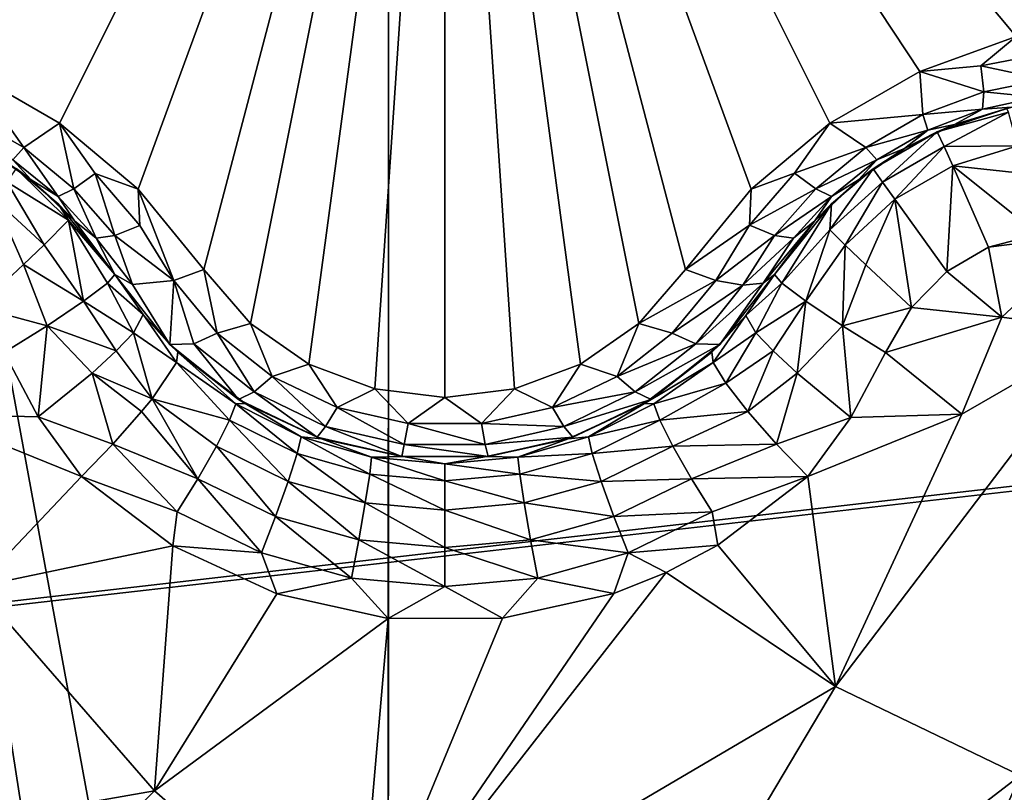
# Model space of a CAD drawing. Header units: metres. Extents: x -205 to 205, y -104 to 104.
# Tile 591 of 656: x -36.85 to -34.85, y -51.89 to -50.32. Entities that reach past the tile are written whole.
import ezdxf

# ---------------------------------------------------------------- set-up
doc = ezdxf.new("R2010")
doc.units = ezdxf.units.M
doc.layers.add('solid_01_2-CONSUMER_EHM_BOX_SW0001', color=7, linetype='CONTINUOUS')

msp = doc.modelspace()

# ---------------------------------------------------------------- linework, layer by layer
at = {"layer": 'solid_01_2-CONSUMER_EHM_BOX_SW0001'}
for points in [[(-200.010849, -74.958488), (-200.010773, 75.041512), (-0.010778, 75.04142)], [(-0.010849, -74.95858), (-200.010849, -74.958488), (-0.010778, 75.04142)], [(38.274673, -42.903759, 75), (-63.60397, -54.56757, 75), (63.596031, -54.576706, 75)], [(38.274673, -42.903759, 75), (37.499931, -42.958599, 75), (-63.60397, -54.56757, 75)], [(37.499931, -42.958599, 75), (-37.500069, -42.958565, 75), (-63.60397, -54.56757, 75)], [(-37.604473, -61.569439, 69), (-37.603432, -47.069439, 63.099998), (-36.104473, -61.569546, 69)], [(-36.104015, -55.219547, 66.416206), (-37.603432, -47.069439, 63.099998), (-36.103432, -47.069546, 63.099998)], [(-36.104126, -56.719547, 67.02655), (-36.104473, -61.569546, 69), (-37.603432, -47.069439, 63.099998)], [(-36.104126, -56.719547, 67.02655), (-37.603432, -47.069439, 63.099998), (-36.104015, -55.219547, 66.416206)], [(-36.103432, -47.069546, 69.5), (-36.104015, -55.219547, 66.416206), (-36.103432, -47.069546, 63.099998)], [(-36.103432, -47.069546, 69.5), (-36.103539, -48.569546, 69.5), (-36.104015, -55.219547, 66.416206)], [(-36.104015, -55.219547, 72), (-36.103539, -48.569546, 72), (-25.75354, -48.57029, 72)], [(-36.104015, -55.219547, 66.416206), (-36.103539, -48.569546, 72), (-36.104015, -55.219547, 72)], [(-36.103539, -48.569546, 69.5), (-36.103539, -48.569546, 72), (-36.104015, -55.219547, 66.416206)], [(-36.104015, -55.219547, 72), (-25.75354, -48.57029, 72), (-28.771015, -54.002445, 72)], [(-37.359726, -50.315037, 16.554106), (-37.151127, -50.348934, 16.486938), (-35.989307, -48.958565, 15.440842)], [(-37.151127, -50.348934, 16.486938), (-36.954891, -50.420212, 16.452236), (-35.989307, -48.958565, 15.440842)], [(-36.954891, -50.420212, 16.452236), (-36.772396, -50.525566, 16.45223), (-35.989307, -48.958565, 15.440842)], [(-36.772396, -50.525566, 16.45223), (-36.612549, -50.659863, 16.486921), (-35.989307, -48.958565, 15.440842)], [(-36.612549, -50.659863, 16.486921), (-36.47884, -50.82362, 16.554106), (-35.989307, -48.958565, 15.440842)], [(-36.47884, -50.82362, 16.554106), (-36.384071, -50.933273, 16.603498), (-35.989307, -48.958565, 15.440842)], [(-36.384071, -50.933273, 16.603498), (-36.265518, -51.01561, 16.639135), (-35.989307, -48.958565, 15.440842)], [(-36.265518, -51.01561, 16.639135), (-36.131317, -51.066406, 16.660563), (-35.989307, -48.958565, 15.440842)], [(-36.131317, -51.066406, 16.660563), (-35.989262, -51.083557, 16.667706), (-35.989307, -48.958565, 15.440842)], [(-34.476528, -50.287788, 16.603502), (-35.989307, -48.958565, 15.440842), (-34.618889, -50.315041, 16.554106)], [(-34.827557, -50.348953, 16.486923), (-34.618889, -50.315041, 16.554106), (-35.989307, -48.958565, 15.440842)], [(-35.023758, -50.420223, 16.452232), (-34.827557, -50.348953, 16.486923), (-35.989307, -48.958565, 15.440842)], [(-35.206257, -50.525589, 16.452232), (-35.023758, -50.420223, 16.452232), (-35.989307, -48.958565, 15.440842)], [(-35.366096, -50.659893, 16.486931), (-35.206257, -50.525589, 16.452232), (-35.989307, -48.958565, 15.440842)], [(-35.499775, -50.82362, 16.554106), (-35.366096, -50.659893, 16.486931), (-35.989307, -48.958565, 15.440842)], [(-35.594524, -50.933254, 16.603489), (-35.499775, -50.82362, 16.554106), (-35.989307, -48.958565, 15.440842)], [(-35.713024, -51.015572, 16.63912), (-35.594524, -50.933254, 16.603489), (-35.989307, -48.958565, 15.440842)], [(-35.84721, -51.066383, 16.660553), (-35.713024, -51.015572, 16.63912), (-35.989307, -48.958565, 15.440842)], [(-35.989262, -51.083557, 16.667706), (-35.84721, -51.066383, 16.660553), (-35.989307, -48.958565, 15.440842)], [(-34.899097, -50.408661, 16.492575), (-34.827557, -50.348953, 16.486923), (-35.023758, -50.420223, 16.452232)], [(-34.899097, -50.408661, 16.492575), (-34.761978, -50.382629, 16.533466), (-34.827557, -50.348953, 16.486923)], [(-34.769562, -50.437027, 16.586805), (-34.761978, -50.382629, 16.533466), (-34.899097, -50.408661, 16.492575)], [(-36.845158, -50.575394, 16.525867), (-36.954891, -50.420212, 16.452236), (-36.96133, -50.508297, 16.525846)], [(-36.845158, -50.575394, 16.525867), (-36.772396, -50.525566, 16.45223), (-36.954891, -50.420212, 16.452236)], [(-35.017033, -50.508179, 16.525867), (-35.023758, -50.420223, 16.452232), (-35.206257, -50.525589, 16.452232)], [(-34.893524, -50.461864, 16.547344), (-34.899097, -50.408661, 16.492575), (-35.023758, -50.420223, 16.452232)], [(-34.893524, -50.461864, 16.547344), (-35.023758, -50.420223, 16.452232), (-35.017033, -50.508179, 16.525867)], [(-34.769562, -50.437027, 16.586805), (-34.899097, -50.408661, 16.492575), (-34.893524, -50.461864, 16.547344)], [(-34.769562, -50.437027, 16.586805), (-34.893524, -50.461864, 16.547344), (-34.784184, -50.47298, 16.652796)], [(-34.893524, -50.461864, 16.547344), (-35.017033, -50.508179, 16.525867), (-34.896233, -50.497395, 16.615105)], [(-34.893524, -50.461864, 16.547344), (-34.896233, -50.497395, 16.615105), (-34.784184, -50.47298, 16.652796)], [(-34.784184, -50.47298, 16.652796), (-34.896233, -50.497395, 16.615105), (-34.836361, -50.49324, 16.708681)], [(-35.017033, -50.508179, 16.525867), (-35.006832, -50.539959, 16.594767), (-34.896233, -50.497395, 16.615105)], [(-34.896233, -50.497395, 16.615105), (-35.006832, -50.539959, 16.594767), (-34.952671, -50.528118, 16.674862)], [(-34.988094, -50.543011, 18.189606), (-34.846497, -50.495476, 18.188536), (-34.952671, -50.528118, 16.674862)], [(-34.843342, -50.503036, 18.251547), (-34.846497, -50.495476, 18.188536), (-34.988094, -50.543011, 18.189606)], [(-34.843342, -50.503036, 18.251547), (-34.988094, -50.543011, 18.189606), (-34.974064, -50.573055, 18.314014)], [(-34.825127, -50.571419, 18.370676), (-34.843342, -50.503036, 18.251547), (-34.974064, -50.573055, 18.314014)], [(-34.896233, -50.497395, 16.615105), (-34.952671, -50.528118, 16.674862), (-34.836361, -50.49324, 16.708681)], [(-34.846497, -50.495476, 18.188536), (-34.836361, -50.49324, 16.708681), (-34.952671, -50.528118, 16.674862)], [(-36.845158, -50.575394, 16.525867), (-36.96133, -50.508297, 16.525846), (-36.867584, -50.600124, 16.594767)], [(-35.017033, -50.508179, 16.525867), (-35.206257, -50.525589, 16.452232), (-35.133228, -50.575237, 16.525846)], [(-35.017033, -50.508179, 16.525867), (-35.133228, -50.575237, 16.525846), (-35.006832, -50.539959, 16.594767)], [(-36.743301, -50.659199, 16.547346), (-36.772396, -50.525566, 16.45223), (-36.845158, -50.575394, 16.525867)], [(-36.700012, -50.627773, 16.492579), (-36.612549, -50.659863, 16.486921), (-36.772396, -50.525566, 16.45223)], [(-36.743301, -50.659199, 16.547346), (-36.700012, -50.627773, 16.492579), (-36.772396, -50.525566, 16.45223)], [(-35.278439, -50.627613, 16.492529), (-35.206257, -50.525589, 16.452232), (-35.366096, -50.659893, 16.486931)], [(-35.133228, -50.575237, 16.525846), (-35.206257, -50.525589, 16.452232), (-35.278439, -50.627613, 16.492529)], [(-35.133228, -50.575237, 16.525846), (-35.110825, -50.599983, 16.594748), (-35.006832, -50.539959, 16.594767)], [(-35.118145, -50.618153, 18.189602), (-34.988094, -50.543011, 18.189606), (-35.054806, -50.577206, 18.189688)], [(-34.988094, -50.543011, 18.189606), (-35.118145, -50.618153, 18.189602), (-35.099125, -50.645317, 18.314014)], [(-35.006832, -50.539959, 16.594767), (-35.110825, -50.599983, 16.594748), (-35.054798, -50.577198, 16.664257)], [(-34.974064, -50.573055, 18.314014), (-34.988094, -50.543011, 18.189606), (-35.099125, -50.645317, 18.314014)], [(-35.054806, -50.577206, 18.189688), (-34.988094, -50.543011, 18.189606), (-35.054798, -50.577198, 16.664257)], [(-35.006832, -50.539959, 16.594767), (-35.054798, -50.577198, 16.664257), (-34.952671, -50.528118, 16.674862)], [(-34.988094, -50.543011, 18.189606), (-34.952671, -50.528118, 16.674862), (-35.054798, -50.577198, 16.664257)], [(-36.923862, -50.577171, 16.664257), (-36.860825, -50.617897, 18.189602), (-36.830288, -50.641075, 16.674856)], [(-36.867584, -50.600124, 16.594767), (-36.923862, -50.577171, 16.664257), (-36.830288, -50.641075, 16.674856)], [(-36.845158, -50.575394, 16.525867), (-36.867584, -50.600124, 16.594767), (-36.775425, -50.674622, 16.615108)], [(-36.743301, -50.659199, 16.547346), (-36.845158, -50.575394, 16.525867), (-36.775425, -50.674622, 16.615108)], [(-35.133228, -50.575237, 16.525846), (-35.278439, -50.627613, 16.492529), (-35.235161, -50.659058, 16.5473)], [(-35.133228, -50.575237, 16.525846), (-35.235161, -50.659058, 16.5473), (-35.110825, -50.599983, 16.594748)], [(-35.110825, -50.599983, 16.594748), (-35.148365, -50.641106, 16.674866), (-35.054798, -50.577198, 16.664257)], [(-35.054806, -50.577206, 18.189688), (-35.054798, -50.577198, 16.664257), (-35.148365, -50.641106, 16.674866)], [(-35.118145, -50.618153, 18.189602), (-35.054806, -50.577206, 18.189688), (-35.148365, -50.641106, 16.674866)], [(-34.974064, -50.573055, 18.314014), (-35.099125, -50.645317, 18.314014), (-35.074097, -50.680386, 18.369345)], [(-34.956184, -50.612255, 18.369343), (-34.974064, -50.573055, 18.314014), (-35.074097, -50.680386, 18.369345)], [(-34.825127, -50.571419, 18.370676), (-34.974064, -50.573055, 18.314014), (-34.956184, -50.612255, 18.369343)], [(-34.811356, -50.62788, 18.411446), (-34.825127, -50.571419, 18.370676), (-34.956184, -50.612255, 18.369343)], [(-36.775425, -50.674622, 16.615108), (-36.867584, -50.600124, 16.594767), (-36.830288, -50.641075, 16.674856)], [(-35.235161, -50.659058, 16.5473), (-35.203053, -50.674492, 16.615065), (-35.110825, -50.599983, 16.594748)], [(-35.110825, -50.599983, 16.594748), (-35.203053, -50.674492, 16.615065), (-35.148365, -50.641106, 16.674866)], [(-36.753857, -50.723259, 18.251547), (-36.860825, -50.617897, 18.189602), (-36.879822, -50.645077, 18.314011)], [(-36.753857, -50.723259, 18.251547), (-36.775463, -50.689507, 18.189007), (-36.860825, -50.617897, 18.189602)], [(-36.830288, -50.641075, 16.674856), (-36.860825, -50.617897, 18.189602), (-36.775463, -50.689507, 18.189007)], [(-35.206699, -50.742451, 18.315001), (-35.118145, -50.618153, 18.189602), (-35.203178, -50.689533, 18.189007)], [(-35.099125, -50.645317, 18.314014), (-35.118145, -50.618153, 18.189602), (-35.206699, -50.742451, 18.315001)], [(-35.203178, -50.689533, 18.189007), (-35.118145, -50.618153, 18.189602), (-35.148365, -50.641106, 16.674866)], [(-34.956184, -50.612255, 18.369343), (-35.074097, -50.680386, 18.369345), (-34.968754, -50.82703, 18.439503)], [(-34.884056, -50.777683, 18.439516), (-34.956184, -50.612255, 18.369343), (-34.968754, -50.82703, 18.439503)], [(-34.78257, -50.751598, 18.438095), (-34.956184, -50.612255, 18.369343), (-34.884056, -50.777683, 18.439516)], [(-34.78257, -50.751598, 18.438095), (-34.811356, -50.62788, 18.411446), (-34.956184, -50.612255, 18.369343)], [(-36.830288, -50.641075, 16.674856), (-36.775463, -50.689507, 18.189007), (-36.741913, -50.724373, 16.708677)], [(-36.775425, -50.674622, 16.615108), (-36.830288, -50.641075, 16.674856), (-36.741913, -50.724373, 16.708677)], [(-36.659813, -50.754131, 16.586803), (-36.700012, -50.627773, 16.492579), (-36.743301, -50.659199, 16.547346)], [(-36.700012, -50.627773, 16.492579), (-36.608913, -50.733501, 16.53347), (-36.612549, -50.659863, 16.486921)], [(-36.659813, -50.754131, 16.586803), (-36.608913, -50.733501, 16.53347), (-36.700012, -50.627773, 16.492579)], [(-35.369625, -50.733398, 16.533424), (-35.278439, -50.627613, 16.492529), (-35.366096, -50.659893, 16.486931)], [(-35.235161, -50.659058, 16.5473), (-35.278439, -50.627613, 16.492529), (-35.369625, -50.733398, 16.533424)], [(-35.203053, -50.674492, 16.615065), (-35.236717, -50.724388, 16.708685), (-35.148365, -50.641106, 16.674866)], [(-35.203178, -50.689533, 18.189007), (-35.148365, -50.641106, 16.674866), (-35.236717, -50.724388, 16.708685)], [(-36.80397, -50.773224, 18.370678), (-36.879822, -50.645077, 18.314011), (-36.904831, -50.680157, 18.369339)], [(-36.80397, -50.773224, 18.370678), (-36.753857, -50.723259, 18.251547), (-36.879822, -50.645077, 18.314011)], [(-36.743301, -50.659199, 16.547346), (-36.775425, -50.674622, 16.615108), (-36.698265, -50.759445, 16.652798)], [(-36.659813, -50.754131, 16.586803), (-36.743301, -50.659199, 16.547346), (-36.698265, -50.759445, 16.652798)], [(-36.53997, -50.845524, 16.587637), (-36.47884, -50.82362, 16.554106), (-36.612549, -50.659863, 16.486921)], [(-36.608913, -50.733501, 16.53347), (-36.53997, -50.845524, 16.587637), (-36.612549, -50.659863, 16.486921)], [(-35.369625, -50.733398, 16.533424), (-35.366096, -50.659893, 16.486931), (-35.499775, -50.82362, 16.554106)], [(-35.235161, -50.659058, 16.5473), (-35.369625, -50.733398, 16.533424), (-35.318733, -50.75404, 16.586763)], [(-35.235161, -50.659058, 16.5473), (-35.318733, -50.75404, 16.586763), (-35.203053, -50.674492, 16.615065)], [(-35.099125, -50.645317, 18.314014), (-35.206699, -50.742451, 18.315001), (-35.174915, -50.773529, 18.370676)], [(-35.074097, -50.680386, 18.369345), (-35.099125, -50.645317, 18.314014), (-35.174915, -50.773529, 18.370676)], [(-36.938736, -50.900166, 18.438095), (-36.845985, -50.813377, 18.411446), (-36.904831, -50.680157, 18.369339)], [(-36.845985, -50.813377, 18.411446), (-36.80397, -50.773224, 18.370678), (-36.904831, -50.680157, 18.369339)], [(-36.698265, -50.759445, 16.652798), (-36.775425, -50.674622, 16.615108), (-36.741913, -50.724373, 16.708677)], [(-35.318733, -50.75404, 16.586763), (-35.280289, -50.759361, 16.652756), (-35.203053, -50.674492, 16.615065)], [(-35.203053, -50.674492, 16.615065), (-35.280289, -50.759361, 16.652756), (-35.236717, -50.724388, 16.708685)], [(-35.074097, -50.680386, 18.369345), (-35.174915, -50.773529, 18.370676), (-35.132874, -50.813667, 18.411446)], [(-35.074097, -50.680386, 18.369345), (-35.132874, -50.813667, 18.411446), (-35.040062, -50.900414, 18.438086)], [(-34.968754, -50.82703, 18.439503), (-35.074097, -50.680386, 18.369345), (-35.040062, -50.900414, 18.438086)], [(-36.753857, -50.723259, 18.251547), (-36.660038, -50.833714, 18.184393), (-36.775463, -50.689507, 18.189007)], [(-36.741913, -50.724373, 16.708677), (-36.775463, -50.689507, 18.189007), (-36.660038, -50.833714, 18.184393)], [(-35.203178, -50.689533, 18.189007), (-35.236717, -50.724388, 16.708685), (-35.318581, -50.833714, 16.770613)], [(-35.318581, -50.833714, 18.184393), (-35.203178, -50.689533, 18.189007), (-35.318581, -50.833714, 16.770613)], [(-35.30394, -50.850929, 18.285561), (-35.203178, -50.689533, 18.189007), (-35.318581, -50.833714, 18.184393)], [(-35.206699, -50.742451, 18.315001), (-35.203178, -50.689533, 18.189007), (-35.30394, -50.850929, 18.285561)], [(-36.80397, -50.773224, 18.370678), (-36.723381, -50.887691, 18.369303), (-36.753857, -50.723259, 18.251547)], [(-36.753857, -50.723259, 18.251547), (-36.723381, -50.887691, 18.369303), (-36.674679, -50.850929, 18.285561)], [(-36.753857, -50.723259, 18.251547), (-36.674679, -50.850929, 18.285561), (-36.660038, -50.833714, 18.184393)], [(-36.741913, -50.724373, 16.708677), (-36.660038, -50.833714, 18.184393), (-36.660038, -50.833714, 16.770613)], [(-36.698265, -50.759445, 16.652798), (-36.741913, -50.724373, 16.708677), (-36.660038, -50.833714, 16.770613)], [(-36.53997, -50.845524, 16.587637), (-36.608913, -50.733501, 16.53347), (-36.659813, -50.754131, 16.586803)], [(-35.438244, -50.845638, 16.587925), (-35.369625, -50.733398, 16.533424), (-35.499775, -50.82362, 16.554106)], [(-35.318733, -50.75404, 16.586763), (-35.369625, -50.733398, 16.533424), (-35.438244, -50.845638, 16.587925)], [(-35.341648, -50.850906, 16.703592), (-35.318581, -50.833714, 16.770613), (-35.236717, -50.724388, 16.708685)], [(-35.280289, -50.759361, 16.652756), (-35.341648, -50.850906, 16.703592), (-35.236717, -50.724388, 16.708685)], [(-35.206699, -50.742451, 18.315001), (-35.30394, -50.850929, 18.285561), (-35.255238, -50.887691, 18.369303)], [(-35.174915, -50.773529, 18.370676), (-35.206699, -50.742451, 18.315001), (-35.255238, -50.887691, 18.369303)], [(-36.659813, -50.754131, 16.586803), (-36.698265, -50.759445, 16.652798), (-36.624275, -50.854095, 16.680105)], [(-36.624275, -50.854095, 16.680105), (-36.698265, -50.759445, 16.652798), (-36.660038, -50.833714, 16.770613)], [(-36.624275, -50.854095, 16.680105), (-36.53997, -50.845524, 16.587637), (-36.659813, -50.754131, 16.586803)], [(-35.438244, -50.845638, 16.587925), (-35.383194, -50.85537, 16.639465), (-35.318733, -50.75404, 16.586763)], [(-35.318733, -50.75404, 16.586763), (-35.383194, -50.85537, 16.639465), (-35.280289, -50.759361, 16.652756)], [(-35.383194, -50.85537, 16.639465), (-35.341648, -50.850906, 16.703592), (-35.280289, -50.759361, 16.652756)], [(-34.884056, -50.777683, 18.439516), (-34.856892, -50.919964, 18.426464), (-34.675919, -50.751259, 18.432564)], [(-34.78257, -50.751598, 18.438095), (-34.884056, -50.777683, 18.439516), (-34.675919, -50.751259, 18.432564)], [(-34.856892, -50.919964, 18.426464), (-34.6451, -50.94899, 18.393747), (-34.675919, -50.751259, 18.432564)], [(-36.845985, -50.813377, 18.411446), (-36.723381, -50.887691, 18.369303), (-36.80397, -50.773224, 18.370678)], [(-35.174915, -50.773529, 18.370676), (-35.255238, -50.887691, 18.369303), (-35.18084, -50.937679, 18.42128)], [(-35.132874, -50.813667, 18.411446), (-35.174915, -50.773529, 18.370676), (-35.18084, -50.937679, 18.42128)], [(-34.884056, -50.777683, 18.439516), (-34.968754, -50.82703, 18.439503), (-34.856892, -50.919964, 18.426464)], [(-36.938736, -50.900166, 18.438095), (-36.797775, -50.937679, 18.42128), (-36.845985, -50.813377, 18.411446)], [(-36.845985, -50.813377, 18.411446), (-36.797775, -50.937679, 18.42128), (-36.723381, -50.887691, 18.369303)], [(-35.040062, -50.900414, 18.438086), (-35.132874, -50.813667, 18.411446), (-35.18084, -50.937679, 18.42128)], [(-36.60257, -50.915096, 18.172401), (-36.660038, -50.833714, 18.184393), (-36.674679, -50.850929, 18.285561)], [(-36.660038, -50.833714, 16.770613), (-36.660038, -50.833714, 18.184393), (-36.60257, -50.915096, 18.172401)], [(-36.548233, -50.975826, 16.815081), (-36.660038, -50.833714, 16.770613), (-36.60257, -50.915096, 18.172401)], [(-36.548233, -50.975826, 16.815081), (-36.624275, -50.854095, 16.680105), (-36.660038, -50.833714, 16.770613)], [(-36.451996, -50.952923, 16.634918), (-36.47884, -50.82362, 16.554106), (-36.53997, -50.845524, 16.587637)], [(-36.451996, -50.952923, 16.634918), (-36.384071, -50.933273, 16.603498), (-36.47884, -50.82362, 16.554106)], [(-35.438244, -50.845638, 16.587925), (-35.499775, -50.82362, 16.554106), (-35.594524, -50.933254, 16.603489)], [(-35.430286, -50.975727, 16.81505), (-35.318581, -50.833714, 16.770613), (-35.341648, -50.850906, 16.703592)], [(-35.430286, -50.975727, 16.81505), (-35.318581, -50.833714, 18.184393), (-35.318581, -50.833714, 16.770613)], [(-35.430286, -50.975727, 16.81505), (-35.377354, -50.916714, 18.172096), (-35.318581, -50.833714, 18.184393)], [(-35.377354, -50.916714, 18.172096), (-35.30394, -50.850929, 18.285561), (-35.318581, -50.833714, 18.184393)], [(-34.968754, -50.82703, 18.439503), (-35.040062, -50.900414, 18.438086), (-34.856892, -50.919964, 18.426464)], [(-36.6217, -50.952198, 18.304129), (-36.674679, -50.850929, 18.285561), (-36.723381, -50.887691, 18.369303)], [(-36.6217, -50.952198, 18.304129), (-36.60257, -50.915096, 18.172401), (-36.674679, -50.850929, 18.285561)], [(-36.548233, -50.975826, 16.815081), (-36.53997, -50.845524, 16.587637), (-36.624275, -50.854095, 16.680105)], [(-36.499691, -50.974308, 16.690861), (-36.53997, -50.845524, 16.587637), (-36.548233, -50.975826, 16.815081)], [(-36.499691, -50.974308, 16.690861), (-36.451996, -50.952923, 16.634918), (-36.53997, -50.845524, 16.587637)], [(-35.526611, -50.952915, 16.634914), (-35.438244, -50.845638, 16.587925), (-35.594524, -50.933254, 16.603489)], [(-35.526611, -50.952915, 16.634914), (-35.383194, -50.85537, 16.639465), (-35.438244, -50.845638, 16.587925)], [(-35.478916, -50.9743, 16.690857), (-35.383194, -50.85537, 16.639465), (-35.526611, -50.952915, 16.634914)], [(-35.478916, -50.9743, 16.690857), (-35.430286, -50.975727, 16.81505), (-35.341648, -50.850906, 16.703592)], [(-35.478916, -50.9743, 16.690857), (-35.341648, -50.850906, 16.703592), (-35.383194, -50.85537, 16.639465)], [(-35.356915, -50.952198, 18.304127), (-35.30394, -50.850929, 18.285561), (-35.377354, -50.916714, 18.172096)], [(-35.356915, -50.952198, 18.304127), (-35.255238, -50.887691, 18.369303), (-35.30394, -50.850929, 18.285561)], [(-36.938736, -50.900166, 18.438095), (-36.885136, -50.99234, 18.432564), (-36.797775, -50.937679, 18.42128)], [(-36.65696, -50.989044, 18.36202), (-36.723381, -50.887691, 18.369303), (-36.797775, -50.937679, 18.42128)], [(-36.65696, -50.989044, 18.36202), (-36.6217, -50.952198, 18.304129), (-36.723381, -50.887691, 18.369303)], [(-35.321655, -50.989048, 18.36202), (-35.255238, -50.887691, 18.369303), (-35.356915, -50.952198, 18.304127)], [(-35.272766, -51.034382, 18.402061), (-35.255238, -50.887691, 18.369303), (-35.321655, -50.989048, 18.36202)], [(-35.272766, -51.034382, 18.402061), (-35.18084, -50.937679, 18.42128), (-35.255238, -50.887691, 18.369303)], [(-35.040062, -50.900414, 18.438086), (-35.18084, -50.937679, 18.42128), (-35.093483, -50.99234, 18.432564)], [(-35.040062, -50.900414, 18.438086), (-35.093483, -50.99234, 18.432564), (-34.856892, -50.919964, 18.426464)], [(-36.6217, -50.952198, 18.304129), (-36.534939, -51.012177, 18.24468), (-36.60257, -50.915096, 18.172401)], [(-36.60257, -50.915096, 18.172401), (-36.534939, -51.012177, 18.24468), (-36.532158, -50.991566, 18.155281)], [(-36.548233, -50.975826, 16.815081), (-36.60257, -50.915096, 18.172401), (-36.532158, -50.991566, 18.155281)], [(-35.377354, -50.916714, 18.172096), (-35.446461, -50.991566, 18.155281), (-35.44368, -51.012173, 18.244682)], [(-35.430286, -50.975727, 16.81505), (-35.446461, -50.991566, 18.155281), (-35.377354, -50.916714, 18.172096)], [(-35.356915, -50.952198, 18.304127), (-35.377354, -50.916714, 18.172096), (-35.44368, -51.012173, 18.244682)], [(-35.093483, -50.99234, 18.432564), (-34.937714, -51.117924, 18.393749), (-34.856892, -50.919964, 18.426464)], [(-34.856892, -50.919964, 18.426464), (-34.937714, -51.117924, 18.393749), (-34.6451, -50.94899, 18.393747)], [(-36.815689, -51.123215, 18.416395), (-36.797775, -50.937679, 18.42128), (-36.885136, -50.99234, 18.432564)], [(-36.815689, -51.123215, 18.416395), (-36.705849, -51.034382, 18.402063), (-36.797775, -50.937679, 18.42128)], [(-36.705849, -51.034382, 18.402063), (-36.65696, -50.989044, 18.36202), (-36.797775, -50.937679, 18.42128)], [(-36.451996, -50.952923, 16.634918), (-36.339809, -51.041042, 16.672251), (-36.384071, -50.933273, 16.603498)], [(-36.339809, -51.041042, 16.672251), (-36.265518, -51.01561, 16.639135), (-36.384071, -50.933273, 16.603498)], [(-35.638798, -51.041042, 16.672249), (-35.594524, -50.933254, 16.603489), (-35.713024, -51.015572, 16.63912)], [(-35.638798, -51.041042, 16.672249), (-35.526611, -50.952915, 16.634914), (-35.594524, -50.933254, 16.603489)], [(-35.163815, -51.12463, 18.416172), (-35.18084, -50.937679, 18.42128), (-35.272766, -51.034382, 18.402061)], [(-35.163815, -51.12463, 18.416172), (-35.093483, -50.99234, 18.432564), (-35.18084, -50.937679, 18.42128)], [(-36.65696, -50.989044, 18.36202), (-36.584202, -51.086094, 18.356613), (-36.6217, -50.952198, 18.304129)], [(-36.6217, -50.952198, 18.304129), (-36.584202, -51.086094, 18.356613), (-36.534939, -51.012177, 18.24468)], [(-36.376701, -51.072392, 16.731564), (-36.451996, -50.952923, 16.634918), (-36.499691, -50.974308, 16.690861)], [(-36.376701, -51.072392, 16.731564), (-36.339809, -51.041042, 16.672251), (-36.451996, -50.952923, 16.634918)], [(-35.478916, -50.9743, 16.690857), (-35.526611, -50.952915, 16.634914), (-35.638798, -51.041042, 16.672249)], [(-35.356915, -50.952198, 18.304127), (-35.44368, -51.012173, 18.244682), (-35.418102, -51.054333, 18.321918)], [(-35.321655, -50.989048, 18.36202), (-35.356915, -50.952198, 18.304127), (-35.418102, -51.054333, 18.321918)], [(-34.6451, -50.94899, 18.393747), (-35.195026, -51.671478, 18.246735), (-34.819309, -51.853031, 18.128479)], [(-34.6451, -50.94899, 18.393747), (-34.937714, -51.117924, 18.393749), (-35.195026, -51.671478, 18.246735)], [(-36.499691, -50.974308, 16.690861), (-36.548233, -50.975826, 16.815081), (-36.408451, -51.087753, 16.848858)], [(-36.548233, -50.975826, 16.815081), (-36.532158, -50.991566, 18.155281), (-36.408451, -51.087753, 16.848858)], [(-36.376701, -51.072392, 16.731564), (-36.499691, -50.974308, 16.690861), (-36.408451, -51.087753, 16.848858)], [(-35.478916, -50.9743, 16.690857), (-35.638798, -51.041042, 16.672249), (-35.601906, -51.072388, 16.731562)], [(-35.478916, -50.9743, 16.690857), (-35.601906, -51.072388, 16.731562), (-35.430286, -50.975727, 16.81505)], [(-35.601906, -51.072388, 16.731562), (-35.56974, -51.087486, 16.84878), (-35.430286, -50.975727, 16.81505)], [(-35.56974, -51.087486, 16.84878), (-35.446461, -50.991566, 18.155281), (-35.430286, -50.975727, 16.81505)], [(-36.815689, -51.123215, 18.416395), (-36.885136, -50.99234, 18.432564), (-37.040913, -51.11792, 18.393747)], [(-36.705849, -51.034382, 18.402063), (-36.584202, -51.086094, 18.356613), (-36.65696, -50.989044, 18.36202)], [(-36.534939, -51.012177, 18.24468), (-36.414314, -51.096283, 18.2019), (-36.532158, -50.991566, 18.155281)], [(-36.414314, -51.096283, 18.2019), (-36.39518, -51.095913, 18.128029), (-36.532158, -50.991566, 18.155281)], [(-36.408451, -51.087753, 16.848858), (-36.532158, -50.991566, 18.155281), (-36.39518, -51.095913, 18.128029)], [(-35.583431, -51.095913, 18.128029), (-35.44368, -51.012173, 18.244682), (-35.446461, -50.991566, 18.155281)], [(-35.56974, -51.087486, 16.84878), (-35.583431, -51.095913, 18.128029), (-35.446461, -50.991566, 18.155281)], [(-35.321655, -50.989048, 18.36202), (-35.418102, -51.054333, 18.321918), (-35.373127, -51.112457, 18.376806)], [(-35.272766, -51.034382, 18.402061), (-35.321655, -50.989048, 18.36202), (-35.373127, -51.112457, 18.376806)], [(-35.163815, -51.12463, 18.416172), (-34.937714, -51.117924, 18.393749), (-35.093483, -50.99234, 18.432564)], [(-36.584202, -51.086094, 18.356613), (-36.426598, -51.129604, 18.273518), (-36.534939, -51.012177, 18.24468)], [(-36.426598, -51.129604, 18.273518), (-36.414314, -51.096283, 18.2019), (-36.534939, -51.012177, 18.24468)], [(-36.339809, -51.041042, 16.672251), (-36.20813, -51.103893, 16.698145), (-36.265518, -51.01561, 16.639135)], [(-36.20813, -51.103893, 16.698145), (-36.131317, -51.066406, 16.660563), (-36.265518, -51.01561, 16.639135)], [(-35.770477, -51.103889, 16.698143), (-35.713024, -51.015572, 16.63912), (-35.84721, -51.066383, 16.660553)], [(-35.770477, -51.103889, 16.698143), (-35.638798, -51.041042, 16.672249), (-35.713024, -51.015572, 16.63912)], [(-35.564304, -51.096283, 18.201902), (-35.44368, -51.012173, 18.244682), (-35.583431, -51.095913, 18.128029)], [(-35.564304, -51.096283, 18.201902), (-35.418102, -51.054333, 18.321918), (-35.44368, -51.012173, 18.244682)], [(-36.815689, -51.123215, 18.416395), (-36.663727, -51.178619, 18.401863), (-36.705849, -51.034382, 18.402063)], [(-36.705849, -51.034382, 18.402063), (-36.605488, -51.112457, 18.376804), (-36.584202, -51.086094, 18.356613)], [(-36.705849, -51.034382, 18.402063), (-36.663727, -51.178619, 18.401863), (-36.605488, -51.112457, 18.376804)], [(-36.231529, -51.142651, 16.759886), (-36.339809, -51.041042, 16.672251), (-36.376701, -51.072392, 16.731564)], [(-36.231529, -51.142651, 16.759886), (-36.20813, -51.103893, 16.698145), (-36.339809, -51.041042, 16.672251)], [(-35.601906, -51.072388, 16.731562), (-35.638798, -51.041042, 16.672249), (-35.770477, -51.103889, 16.698143)], [(-35.272766, -51.034382, 18.402061), (-35.373127, -51.112457, 18.376806), (-35.314888, -51.178619, 18.401863)], [(-35.163815, -51.12463, 18.416172), (-35.272766, -51.034382, 18.402061), (-35.314888, -51.178619, 18.401863)], [(-35.552021, -51.129604, 18.273518), (-35.418102, -51.054333, 18.321918), (-35.564304, -51.096283, 18.201902)], [(-35.552021, -51.129604, 18.273518), (-35.373127, -51.112457, 18.376806), (-35.418102, -51.054333, 18.321918)], [(-36.376701, -51.072392, 16.731564), (-36.408451, -51.087753, 16.848858), (-36.248489, -51.164692, 16.871502)], [(-36.231529, -51.142651, 16.759886), (-36.376701, -51.072392, 16.731564), (-36.248489, -51.164692, 16.871502)], [(-36.20813, -51.103893, 16.698145), (-36.063725, -51.136658, 16.71142), (-36.131317, -51.066406, 16.660563)], [(-36.063725, -51.136658, 16.71142), (-35.989262, -51.083557, 16.667706), (-36.131317, -51.066406, 16.660563)], [(-36.063725, -51.136658, 16.71142), (-35.914883, -51.136658, 16.71142), (-35.989262, -51.083557, 16.667706)], [(-35.914883, -51.136658, 16.71142), (-35.84721, -51.066383, 16.660553), (-35.989262, -51.083557, 16.667706)], [(-35.914883, -51.136658, 16.71142), (-35.770477, -51.103889, 16.698143), (-35.84721, -51.066383, 16.660553)], [(-35.601906, -51.072388, 16.731562), (-35.770477, -51.103889, 16.698143), (-35.747078, -51.142647, 16.759884)], [(-35.601906, -51.072388, 16.731562), (-35.747078, -51.142647, 16.759884), (-35.56974, -51.087486, 16.84878)], [(-36.491112, -51.249126, 18.370024), (-36.584202, -51.086094, 18.356613), (-36.605488, -51.112457, 18.376804)], [(-36.453308, -51.183033, 18.333315), (-36.426598, -51.129604, 18.273518), (-36.584202, -51.086094, 18.356613)], [(-36.491112, -51.249126, 18.370024), (-36.453308, -51.183033, 18.333315), (-36.584202, -51.086094, 18.356613)], [(-36.426598, -51.129604, 18.273518), (-36.289322, -51.19767, 18.256014), (-36.414314, -51.096283, 18.2019)], [(-36.414314, -51.096283, 18.2019), (-36.281353, -51.163509, 18.184185), (-36.39518, -51.095913, 18.128029)], [(-36.289322, -51.19767, 18.256014), (-36.281353, -51.163509, 18.184185), (-36.414314, -51.096283, 18.2019)], [(-36.408451, -51.087753, 16.848858), (-36.39518, -51.095913, 18.128029), (-36.248489, -51.164692, 16.871502)], [(-36.281353, -51.163509, 18.184185), (-36.240063, -51.167576, 18.109261), (-36.39518, -51.095913, 18.128029)], [(-36.248489, -51.164692, 16.871502), (-36.39518, -51.095913, 18.128029), (-36.240063, -51.167576, 18.109261)], [(-35.747078, -51.142647, 16.759884), (-35.729156, -51.164352, 16.871405), (-35.56974, -51.087486, 16.84878)], [(-35.697262, -51.163509, 18.184185), (-35.583431, -51.095913, 18.128029), (-35.738552, -51.167576, 18.109261)], [(-35.729156, -51.164352, 16.871405), (-35.738552, -51.167576, 18.109261), (-35.583431, -51.095913, 18.128029)], [(-35.729156, -51.164352, 16.871405), (-35.583431, -51.095913, 18.128029), (-35.56974, -51.087486, 16.84878)], [(-35.697262, -51.163509, 18.184185), (-35.564304, -51.096283, 18.201902), (-35.583431, -51.095913, 18.128029)], [(-35.552021, -51.129604, 18.273518), (-35.564304, -51.096283, 18.201902), (-35.697262, -51.163509, 18.184185)], [(-36.727562, -51.244099, 18.393747), (-37.040913, -51.11792, 18.393747), (-36.940594, -51.468689, 18.299004)], [(-36.815689, -51.123215, 18.416395), (-37.040913, -51.11792, 18.393747), (-36.727562, -51.244099, 18.393747)], [(-36.815689, -51.123215, 18.416395), (-36.727562, -51.244099, 18.393747), (-36.663727, -51.178619, 18.401863)], [(-36.663727, -51.178619, 18.401863), (-36.491112, -51.249126, 18.370024), (-36.605488, -51.112457, 18.376804)], [(-36.071751, -51.17939, 16.774439), (-36.20813, -51.103893, 16.698145), (-36.231529, -51.142651, 16.759886)], [(-36.071751, -51.17939, 16.774439), (-36.063725, -51.136658, 16.71142), (-36.20813, -51.103893, 16.698145)], [(-35.747078, -51.142647, 16.759884), (-35.770477, -51.103889, 16.698143), (-35.914883, -51.136658, 16.71142)], [(-35.525307, -51.183033, 18.333315), (-35.373127, -51.112457, 18.376806), (-35.552021, -51.129604, 18.273518)], [(-35.525307, -51.183033, 18.333315), (-35.314888, -51.178619, 18.401863), (-35.373127, -51.112457, 18.376806)], [(-34.937714, -51.117924, 18.393749), (-35.251057, -51.244099, 18.393747), (-35.195026, -51.671478, 18.246735)], [(-35.163815, -51.12463, 18.416172), (-35.251057, -51.244099, 18.393747), (-34.937714, -51.117924, 18.393749)], [(-36.453308, -51.183033, 18.333315), (-36.307301, -51.254444, 18.31599), (-36.426598, -51.129604, 18.273518)], [(-36.307301, -51.254444, 18.31599), (-36.289322, -51.19767, 18.256014), (-36.426598, -51.129604, 18.273518)], [(-36.231529, -51.142651, 16.759886), (-36.248489, -51.164692, 16.871502), (-36.076519, -51.20372, 16.88282)], [(-36.071751, -51.17939, 16.774439), (-36.231529, -51.142651, 16.759886), (-36.076519, -51.20372, 16.88282)], [(-35.906857, -51.179386, 16.774439), (-36.063725, -51.136658, 16.71142), (-36.071751, -51.17939, 16.774439)], [(-35.906857, -51.179386, 16.774439), (-35.914883, -51.136658, 16.71142), (-36.063725, -51.136658, 16.71142)], [(-35.747078, -51.142647, 16.759884), (-35.914883, -51.136658, 16.71142), (-35.906857, -51.179386, 16.774439)], [(-35.747078, -51.142647, 16.759884), (-35.906857, -51.179386, 16.774439), (-35.729156, -51.164352, 16.871405)], [(-35.689297, -51.19767, 18.256014), (-35.552021, -51.129604, 18.273518), (-35.697262, -51.163509, 18.184185)], [(-35.525307, -51.183033, 18.333315), (-35.552021, -51.129604, 18.273518), (-35.689297, -51.19767, 18.256014)], [(-35.163815, -51.12463, 18.416172), (-35.314888, -51.178619, 18.401863), (-35.251057, -51.244099, 18.393747)], [(-36.289322, -51.19767, 18.256014), (-36.141895, -51.239456, 18.245213), (-36.281353, -51.163509, 18.184185)], [(-36.281353, -51.163509, 18.184185), (-36.137993, -51.204895, 18.173239), (-36.240063, -51.167576, 18.109261)], [(-36.141895, -51.239456, 18.245213), (-36.137993, -51.204895, 18.173239), (-36.281353, -51.163509, 18.184185)], [(-35.840626, -51.204895, 18.173239), (-35.697262, -51.163509, 18.184185), (-35.738552, -51.167576, 18.109261)], [(-35.689297, -51.19767, 18.256014), (-35.697262, -51.163509, 18.184185), (-35.840626, -51.204895, 18.173239)], [(-36.663727, -51.178619, 18.401863), (-36.727562, -51.244099, 18.393747), (-36.533161, -51.31646, 18.37966)], [(-36.663727, -51.178619, 18.401863), (-36.533161, -51.31646, 18.37966), (-36.491112, -51.249126, 18.370024)], [(-36.491112, -51.249126, 18.370024), (-36.333069, -51.326038, 18.35281), (-36.453308, -51.183033, 18.333315)], [(-36.333069, -51.326038, 18.35281), (-36.307301, -51.254444, 18.31599), (-36.453308, -51.183033, 18.333315)], [(-36.248489, -51.164692, 16.871502), (-36.240063, -51.167576, 18.109261), (-36.076519, -51.20372, 16.88282)], [(-36.137993, -51.204895, 18.173239), (-36.074097, -51.203987, 18.099707), (-36.240063, -51.167576, 18.109261)], [(-36.076519, -51.20372, 16.88282), (-36.240063, -51.167576, 18.109261), (-36.074097, -51.203987, 18.099707)], [(-36.071751, -51.17939, 16.774439), (-36.076519, -51.20372, 16.88282), (-35.900681, -51.20356, 16.882774)], [(-35.906857, -51.179386, 16.774439), (-36.071751, -51.17939, 16.774439), (-35.900681, -51.20356, 16.882774)], [(-35.906857, -51.179386, 16.774439), (-35.900681, -51.20356, 16.882774), (-35.729156, -51.164352, 16.871405)], [(-35.840626, -51.204895, 18.173239), (-35.738552, -51.167576, 18.109261), (-35.904518, -51.203987, 18.099707)], [(-35.900681, -51.20356, 16.882774), (-35.904518, -51.203987, 18.099707), (-35.738552, -51.167576, 18.109261)], [(-35.900681, -51.20356, 16.882774), (-35.738552, -51.167576, 18.109261), (-35.729156, -51.164352, 16.871405)], [(-35.671314, -51.254444, 18.31599), (-35.525307, -51.183033, 18.333315), (-35.689297, -51.19767, 18.256014)], [(-35.487507, -51.249126, 18.370024), (-35.525307, -51.183033, 18.333315), (-35.671314, -51.254444, 18.31599)], [(-35.487507, -51.249126, 18.370024), (-35.314888, -51.178619, 18.401863), (-35.525307, -51.183033, 18.333315)], [(-35.487507, -51.249126, 18.370024), (-35.251057, -51.244099, 18.393747), (-35.314888, -51.178619, 18.401863)], [(-36.307301, -51.254444, 18.31599), (-36.150928, -51.298195, 18.305311), (-36.289322, -51.19767, 18.256014)], [(-36.150928, -51.298195, 18.305311), (-36.141895, -51.239456, 18.245213), (-36.289322, -51.19767, 18.256014)], [(-36.076519, -51.20372, 16.88282), (-35.904518, -51.203987, 18.099707), (-35.900681, -51.20356, 16.882774)], [(-36.076519, -51.20372, 16.88282), (-36.074097, -51.203987, 18.099707), (-35.904518, -51.203987, 18.099707)], [(-35.83672, -51.239456, 18.245213), (-35.689297, -51.19767, 18.256014), (-35.840626, -51.204895, 18.173239)], [(-35.671314, -51.254444, 18.31599), (-35.689297, -51.19767, 18.256014), (-35.83672, -51.239456, 18.245213)], [(-36.141895, -51.239456, 18.245213), (-35.989307, -51.25354, 18.241562), (-36.137993, -51.204895, 18.173239)], [(-36.137993, -51.204895, 18.173239), (-35.989307, -51.218868, 18.169535), (-36.074097, -51.203987, 18.099707)], [(-35.989307, -51.25354, 18.241562), (-35.989307, -51.218868, 18.169535), (-36.137993, -51.204895, 18.173239)], [(-35.989307, -51.218868, 18.169535), (-35.904518, -51.203987, 18.099707), (-36.074097, -51.203987, 18.099707)], [(-35.989307, -51.218868, 18.169535), (-35.840626, -51.204895, 18.173239), (-35.904518, -51.203987, 18.099707)], [(-35.83672, -51.239456, 18.245213), (-35.840626, -51.204895, 18.173239), (-35.989307, -51.218868, 18.169535)], [(-35.989307, -51.25354, 18.241562), (-35.83672, -51.239456, 18.245213), (-35.989307, -51.218868, 18.169535)], [(-36.150928, -51.298195, 18.305311), (-35.989307, -51.312927, 18.301702), (-36.141895, -51.239456, 18.245213)], [(-35.989307, -51.312927, 18.301702), (-35.989307, -51.25354, 18.241562), (-36.141895, -51.239456, 18.245213)], [(-35.827686, -51.298195, 18.305311), (-35.83672, -51.239456, 18.245213), (-35.989307, -51.25354, 18.241562)], [(-35.827686, -51.298195, 18.305311), (-35.671314, -51.254444, 18.31599), (-35.83672, -51.239456, 18.245213)], [(-36.542156, -51.385483, 18.365726), (-36.727562, -51.244099, 18.393747), (-36.940594, -51.468689, 18.299004)], [(-36.533161, -51.31646, 18.37966), (-36.727562, -51.244099, 18.393747), (-36.542156, -51.385483, 18.365726)], [(-36.491112, -51.249126, 18.370024), (-36.533161, -51.31646, 18.37966), (-36.361946, -51.399975, 18.362474)], [(-36.491112, -51.249126, 18.370024), (-36.361946, -51.399975, 18.362474), (-36.333069, -51.326038, 18.35281)], [(-36.333069, -51.326038, 18.35281), (-36.163982, -51.373119, 18.342203), (-36.307301, -51.254444, 18.31599)], [(-36.163982, -51.373119, 18.342203), (-36.150928, -51.298195, 18.305311), (-36.307301, -51.254444, 18.31599)], [(-35.989307, -51.312927, 18.301702), (-35.827686, -51.298195, 18.305311), (-35.989307, -51.25354, 18.241562)], [(-35.645546, -51.326038, 18.35281), (-35.671314, -51.254444, 18.31599), (-35.827686, -51.298195, 18.305311)], [(-35.645546, -51.326038, 18.35281), (-35.487507, -51.249126, 18.370024), (-35.671314, -51.254444, 18.31599)], [(-35.645546, -51.326038, 18.35281), (-35.445457, -51.31646, 18.37966), (-35.487507, -51.249126, 18.370024)], [(-35.487507, -51.249126, 18.370024), (-35.445457, -51.31646, 18.37966), (-35.251057, -51.244099, 18.393747)], [(-35.445457, -51.31646, 18.37966), (-35.434238, -51.38414, 18.365992), (-35.251057, -51.244099, 18.393747)], [(-35.251057, -51.244099, 18.393747), (-35.434238, -51.38414, 18.365992), (-35.195026, -51.671478, 18.246735)], [(-36.163982, -51.373119, 18.342203), (-35.989307, -51.388966, 18.338621), (-36.150928, -51.298195, 18.305311)], [(-35.989307, -51.388966, 18.338621), (-35.989307, -51.312927, 18.301702), (-36.150928, -51.298195, 18.305311)], [(-35.814632, -51.373119, 18.342203), (-35.827686, -51.298195, 18.305311), (-35.989307, -51.312927, 18.301702)], [(-35.814632, -51.373119, 18.342203), (-35.645546, -51.326038, 18.35281), (-35.827686, -51.298195, 18.305311)], [(-36.361946, -51.399975, 18.362474), (-36.533161, -51.31646, 18.37966), (-36.542156, -51.385483, 18.365726)], [(-35.989307, -51.388966, 18.338621), (-35.814632, -51.373119, 18.342203), (-35.989307, -51.312927, 18.301702)], [(-35.645546, -51.326038, 18.35281), (-35.616669, -51.399975, 18.362474), (-35.445457, -51.31646, 18.37966)], [(-35.445457, -51.31646, 18.37966), (-35.616669, -51.399975, 18.362474), (-35.434238, -51.38414, 18.365992)], [(-36.333069, -51.326038, 18.35281), (-36.361946, -51.399975, 18.362474), (-36.17868, -51.451122, 18.351889)], [(-36.333069, -51.326038, 18.35281), (-36.17868, -51.451122, 18.351889), (-36.163982, -51.373119, 18.342203)], [(-35.814632, -51.373119, 18.342203), (-35.616669, -51.399975, 18.362474), (-35.645546, -51.326038, 18.35281)], [(-36.163982, -51.373119, 18.342203), (-36.17868, -51.451122, 18.351889), (-35.989307, -51.468342, 18.348312)], [(-36.163982, -51.373119, 18.342203), (-35.989307, -51.468342, 18.348312), (-35.989307, -51.388966, 18.338621)], [(-35.989307, -51.388966, 18.338621), (-35.799938, -51.451122, 18.351889), (-35.814632, -51.373119, 18.342203)], [(-35.814632, -51.373119, 18.342203), (-35.799938, -51.451122, 18.351889), (-35.616669, -51.399975, 18.362474)], [(-36.542156, -51.385483, 18.365726), (-36.940594, -51.468689, 18.299004), (-36.579163, -51.884212, 18.185246)], [(-36.330795, -51.483299, 18.346279), (-36.542156, -51.385483, 18.365726), (-36.579163, -51.884212, 18.185246)], [(-36.361946, -51.399975, 18.362474), (-36.542156, -51.385483, 18.365726), (-36.330795, -51.483299, 18.346279)], [(-36.17868, -51.451122, 18.351889), (-36.361946, -51.399975, 18.362474), (-36.330795, -51.483299, 18.346279)], [(-35.989307, -51.388966, 18.338621), (-35.989307, -51.468342, 18.348312), (-35.799938, -51.451122, 18.351889)], [(-35.616669, -51.399975, 18.362474), (-35.799938, -51.451122, 18.351889), (-35.645309, -51.482452, 18.346447)], [(-35.616669, -51.399975, 18.362474), (-35.645309, -51.482452, 18.346447), (-35.538807, -51.43985, 18.354921)], [(-35.616669, -51.399975, 18.362474), (-35.538807, -51.43985, 18.354921), (-35.434238, -51.38414, 18.365992)], [(-35.434238, -51.38414, 18.365992), (-35.538807, -51.43985, 18.354921), (-35.195026, -51.671478, 18.246735)], [(-36.166237, -52.243149, 18.055279), (-35.195026, -51.671478, 18.246735), (-35.538807, -51.43985, 18.354921)], [(-35.645309, -51.482452, 18.346447), (-36.166237, -52.243149, 18.055279), (-35.538807, -51.43985, 18.354921)], [(-36.17868, -51.451122, 18.351889), (-36.330795, -51.483299, 18.346279), (-36.104084, -51.533035, 18.33637)], [(-35.989307, -51.468342, 18.348312), (-36.17868, -51.451122, 18.351889), (-36.104084, -51.533035, 18.33637)], [(-35.799938, -51.451122, 18.351889), (-35.989307, -51.468342, 18.348312), (-35.872139, -51.532776, 18.336422)], [(-35.799938, -51.451122, 18.351889), (-35.872139, -51.532776, 18.336422), (-35.645309, -51.482452, 18.346447)], [(-36.579163, -51.884212, 18.185246), (-36.940594, -51.468689, 18.299004), (-37.721138, -52.084312, 17.920349)], [(-36.104084, -51.533035, 18.33637), (-36.330795, -51.483299, 18.346279), (-36.579163, -51.884212, 18.185246)], [(-35.645309, -51.482452, 18.346447), (-35.872139, -51.532776, 18.336422), (-36.166237, -52.243149, 18.055279)], [(-35.989307, -51.468342, 18.348312), (-36.104084, -51.533035, 18.33637), (-35.872139, -51.532776, 18.336422)], [(-36.104084, -51.533035, 18.33637), (-36.579163, -51.884212, 18.185246), (-36.166237, -52.243149, 18.055279)], [(-35.872139, -51.532776, 18.336422), (-36.104084, -51.533035, 18.33637), (-36.166237, -52.243149, 18.055279)], [(-35.709805, -52.538551, 17.911619), (-35.195026, -51.671478, 18.246735), (-36.166237, -52.243149, 18.055279)], [(-35.709805, -52.538551, 17.911619), (-34.819309, -51.853031, 18.128479), (-35.195026, -51.671478, 18.246735)], [(-35.218693, -52.764713, 17.757044), (-34.819309, -51.853031, 18.128479), (-35.709805, -52.538551, 17.911619)], [(-35.218693, -52.764713, 17.757044), (-34.423069, -51.977734, 18.003763), (-34.819309, -51.853031, 18.128479)], [(-36.579163, -51.884212, 18.185246), (-37.721138, -52.084312, 17.920349), (-37.277733, -52.576275, 17.780788)], [(-36.166237, -52.243149, 18.055279), (-36.579163, -51.884212, 18.185246), (-37.277733, -52.576275, 17.780788)]]:
    msp.add_3dface(points, dxfattribs=at)

doc.saveas('drawing.dxf')
